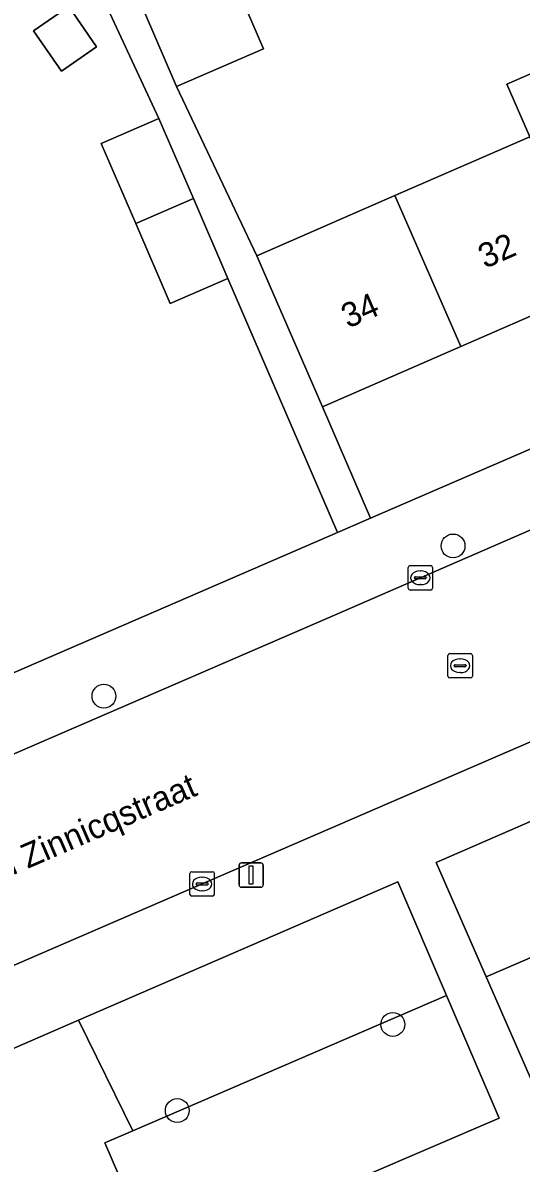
# Model space of a CAD drawing. Extents: x 159352 to 160617, y 385888 to 387323.
# Drawn here: x 159596.19 to 159616.64, y 386393.94 to 386440.65 of the extents above; entities that cross this region are included whole.
import ezdxf

# ---------------------------------------------------------------- set-up
doc = ezdxf.new("R2010")
doc.units = 0
for name, color, linetype in [('IMGEO_Boom', 7, 'Continuous'), ('IMGEO_Erf', 7, 'Continuous'), ('IMGEO_Groenvoorziening', 7, 'Continuous'), ('IMGEO_Kolk', 7, 'Continuous'), ('IMGEO_Lichtmast', 7, 'Continuous'), ('IMGEO_Openbare_ruimte_label', 7, 'Continuous'), ('IMGEO_Pand', 7, 'Continuous'), ('IMGEO_Pand_nummerreeks', 7, 'Continuous'), ('IMGEO_Rijbaan_lokaal_gesloten', 7, 'Continuous'), ('IMGEO_Rioolput', 7, 'Continuous'), ('IMGEO_Voetpad_open', 7, 'Continuous')]:
    doc.layers.add(name, color=color, linetype=linetype)

msp = doc.modelspace()

# ---------------------------------------------------------------- linework, layer by layer
at = {"layer": 'IMGEO_Boom'}
for centre in [(159613.839, 386419.222), (159599.52, 386413.068), (159611.372, 386399.622), (159602.528, 386396.093)]:
    msp.add_circle(centre, 0.489, dxfattribs=at)
at = {"layer": 'IMGEO_Erf'}
for points in [[(159624.218, 386450.973), (159615.889, 386447.375), (159616.927, 386444.981), (159613.679, 386443.573), (159610.394, 386442.149), (159609.356, 386444.543), (159604.755, 386442.633), (159606.068, 386439.586), (159602.494, 386438.046), (159605.792, 386431.108), (159611.458, 386433.577), (159616.983, 386435.984), (159616.048, 386438.132), (159621.71, 386440.596), (159622.644, 386438.45), (159625.34, 386432.262), (159619.677, 386429.795), (159614.153, 386427.387), (159608.488, 386424.919), (159610.46, 386420.354), (159630.408, 386428.973), (159630.83, 386429.197)], [(159591.946, 386412.355), (159609.102, 386419.767), (159604.604, 386430.178), (159602.235, 386429.156), (159600.824, 386432.427), (159599.407, 386435.712), (159601.776, 386436.734), (159598.305, 386444.202)]]:
    msp.add_lwpolyline(points, dxfattribs=at)
msp.add_lwpolyline([(159598.077, 386441.321), (159599.218, 386439.672), (159597.773, 386438.672), (159596.631, 386440.32)], close=True, dxfattribs=at)
at = {"layer": 'IMGEO_Groenvoorziening'}
for points in [[(159615.203, 386401.565), (159628.859, 386407.463), (159626.847, 386412.207), (159613.151, 386406.253)], [(159615.203, 386401.565), (159617.313, 386396.743), (159632.4, 386403.215), (159630.311, 386408.09), (159628.859, 386407.463)], [(159600.699, 386395.262), (159613.575, 386400.803), (159611.57, 386405.463), (159598.476, 386399.791)], [(159601.716, 386389.772), (159615.733, 386395.788), (159613.575, 386400.803), (159600.699, 386395.262), (159599.563, 386394.773)]]:
    msp.add_lwpolyline(points, close=True, dxfattribs=at)
msp.add_lwpolyline([(159595.07, 386386.919), (159601.716, 386389.772), (159599.563, 386394.773), (159600.699, 386395.262), (159598.476, 386399.791), (159591.041, 386396.57)], dxfattribs=at)
at = {"layer": 'IMGEO_Kolk'}
for p, q in [((159612.001, 386417.491), (159612.001, 386418.343)), ((159612.076, 386418.417), (159612.928, 386418.417)), ((159612.489, 386418.197), (159612.514, 386418.197)), ((159613.002, 386418.343), (159613.002, 386417.491)), ((159612.26, 386417.911), (159612.26, 386417.923)), ((159612.698, 386417.874), (159612.3, 386417.874)), ((159612.303, 386417.96), (159612.701, 386417.96)), ((159612.744, 386417.923), (159612.744, 386417.911)), ((159612.928, 386417.417), (159612.076, 386417.417)), ((159612.512, 386417.637), (159612.487, 386417.637)), ((159603.047, 386404.949), (159603.047, 386405.801)), ((159603.122, 386405.875), (159603.974, 386405.875)), ((159603.535, 386405.655), (159603.56, 386405.655)), ((159604.048, 386405.801), (159604.048, 386404.949)), ((159603.306, 386405.369), (159603.306, 386405.381)), ((159603.744, 386405.332), (159603.346, 386405.332)), ((159603.349, 386405.418), (159603.747, 386405.418)), ((159603.79, 386405.381), (159603.79, 386405.369)), ((159603.974, 386404.875), (159603.122, 386404.875)), ((159603.558, 386405.095), (159603.533, 386405.095))]:
    msp.add_line(p, q, dxfattribs=at)
for points in [[(159612.001, 386417.491), (159612.001, 386418.343)], [(159612.076, 386418.417), (159612.928, 386418.417)], [(159613.002, 386418.343), (159613.002, 386417.491)], [(159612.928, 386417.417), (159612.076, 386417.417)], [(159603.047, 386404.949), (159603.047, 386405.801)], [(159603.122, 386405.875), (159603.974, 386405.875)], [(159604.048, 386405.801), (159604.048, 386404.949)], [(159603.974, 386404.875), (159603.122, 386404.875)]]:
    msp.add_lwpolyline(points, dxfattribs=at)
for centre, radius, start, end in [((159612.078, 386418.341), 0.0765, 91.552, 178.448), ((159612.078, 386418.341), 0.0765, 91.552, 178.448), ((159612.926, 386418.341), 0.0765, 1.552, 88.448), ((159612.926, 386418.341), 0.0765, 1.552, 88.448), ((159612.3, 386417.92), 0.0403, 85.8775, 175.7526), ((159612.297, 386417.91), 0.0366, 178.938, 274.7102), ((159612.701, 386417.917), 0.043, 264.8664, 352.4533), ((159612.705, 386417.922), 0.0386, 1.7309, 96.639), ((159612.078, 386417.493), 0.0765, 181.552, 268.448), ((159612.078, 386417.493), 0.0765, 181.552, 268.448), ((159612.926, 386417.493), 0.0765, 271.552, 358.448), ((159612.926, 386417.493), 0.0765, 271.552, 358.448), ((159603.124, 386405.799), 0.0765, 91.552, 178.448), ((159603.124, 386405.799), 0.0765, 91.552, 178.448), ((159603.972, 386405.799), 0.0765, 1.552, 88.448), ((159603.972, 386405.799), 0.0765, 1.552, 88.448), ((159603.346, 386405.378), 0.0403, 85.8775, 175.7526), ((159603.343, 386405.368), 0.0366, 178.938, 274.7102), ((159603.747, 386405.375), 0.043, 264.8664, 352.4533), ((159603.751, 386405.38), 0.0386, 1.7309, 96.639), ((159603.124, 386404.951), 0.0765, 181.552, 268.448), ((159603.124, 386404.951), 0.0765, 181.552, 268.448), ((159603.972, 386404.951), 0.0765, 271.552, 358.448), ((159603.972, 386404.951), 0.0765, 271.552, 358.448)]:
    msp.add_arc(centre, radius, start, end, dxfattribs=at)
for centre, major_axis, ratio, start_param, end_param in [((159612.488, 386417.917), (-0.387, 0.002), 0.722429, 4.712389, 7.853982), ((159612.513, 386417.917), (-0.39, 0.002), 0.717154, 1.570796, 4.712389), ((159603.534, 386405.375), (-0.387, 0.002), 0.722429, 4.712389, 7.853982), ((159603.559, 386405.375), (-0.39, 0.002), 0.717154, 1.570796, 4.712389)]:
    msp.add_ellipse(centre, major_axis=major_axis, ratio=ratio, start_param=start_param, end_param=end_param, dxfattribs=at)
at = {"layer": 'IMGEO_Lichtmast'}
for p, q in [((159605.064, 386405.341), (159605.064, 386406.141)), ((159605.064, 386406.141), (159605.064, 386405.341)), ((159605.164, 386406.241), (159605.954, 386406.241)), ((159605.954, 386406.241), (159605.164, 386406.241)), ((159606.054, 386406.141), (159606.054, 386405.341)), ((159606.054, 386405.341), (159606.054, 386406.141)), ((159605.954, 386405.241), (159605.164, 386405.241)), ((159605.164, 386405.241), (159605.954, 386405.241))]:
    msp.add_line(p, q, dxfattribs=at)
msp.add_lwpolyline([(159605.484, 386406.116), (159605.634, 386406.116), (159605.634, 386405.366), (159605.484, 386405.366), (159605.484, 386406.116)], dxfattribs=at)
for centre, start, end in [((159605.164, 386406.141), 90, 180), ((159605.164, 386406.141), 90, 180), ((159605.954, 386406.141), 0, 90), ((159605.954, 386406.141), 360, 90), ((159605.164, 386405.341), 180, 270), ((159605.164, 386405.341), 180, 270), ((159605.954, 386405.341), 270, 0), ((159605.954, 386405.341), 270, 0)]:
    msp.add_arc(centre, 0.1, start, end, dxfattribs=at)
at = {"layer": 'IMGEO_Pand'}
for points in [[(159606.068, 386439.586), (159604.755, 386442.633), (159601.181, 386441.094), (159602.494, 386438.046)], [(159599.218, 386439.672), (159598.077, 386441.321), (159596.631, 386440.32), (159597.773, 386438.672)], [(159625.34, 386432.262), (159622.644, 386438.45), (159621.71, 386440.596), (159616.048, 386438.132), (159616.983, 386435.984), (159619.677, 386429.795)], [(159603.191, 386433.455), (159601.776, 386436.734), (159599.407, 386435.712), (159600.824, 386432.427)], [(159614.153, 386427.387), (159619.677, 386429.795), (159616.983, 386435.984), (159611.458, 386433.577)], [(159600.824, 386432.427), (159602.235, 386429.156), (159604.604, 386430.178), (159603.191, 386433.455)], [(159611.458, 386433.577), (159605.792, 386431.108), (159608.488, 386424.919), (159614.153, 386427.387)]]:
    msp.add_lwpolyline(points, close=True, dxfattribs=at)
at = {"layer": 'IMGEO_Rijbaan_lokaal_gesloten'}
for points in [[(159634.239, 386418.643), (159648.983, 386424.988), (159649.801, 386425.34), (159669.331, 386433.765), (159691.277, 386443.287), (159687.889, 386450.479), (159675.93, 386445.354), (159660.584, 386438.697), (159659.6, 386438.275), (159648.196, 386433.38), (159645.076, 386431.995), (159644.241, 386431.766), (159643.844, 386431.591), (159631.378, 386426.107), (159608.663, 386416.249), (159594.016, 386409.923), (159593.866, 386409.86), (159593.232, 386409.594), (159581.453, 386404.656), (159580.527, 386404.077), (159577.783, 386403.006), (159577.62, 386402.939), (159576.825, 386402.595), (159564.458, 386397.238)], [(159528.635, 386373.023), (159553.089, 386383.626), (159573.819, 386392.563), (159574.155, 386392.734), (159588.442, 386398.856), (159589.316, 386399.232), (159596.446, 386402.306), (159634.239, 386418.643)]]:
    msp.add_lwpolyline(points, dxfattribs=at)
at = {"layer": 'IMGEO_Rioolput'}
for p, q in [((159613.63, 386413.889), (159613.63, 386414.741)), ((159613.705, 386414.815), (159614.557, 386414.815)), ((159614.118, 386414.595), (159614.143, 386414.595)), ((159614.631, 386414.741), (159614.631, 386413.889)), ((159613.889, 386414.309), (159613.889, 386414.321)), ((159614.327, 386414.272), (159613.929, 386414.272)), ((159613.932, 386414.358), (159614.33, 386414.358)), ((159614.141, 386414.035), (159614.116, 386414.035)), ((159614.373, 386414.321), (159614.373, 386414.309)), ((159614.557, 386413.815), (159613.705, 386413.815))]:
    msp.add_line(p, q, dxfattribs=at)
for points in [[(159613.63, 386413.889), (159613.63, 386414.741)], [(159613.705, 386414.815), (159614.557, 386414.815)], [(159614.631, 386414.741), (159614.631, 386413.889)], [(159614.557, 386413.815), (159613.705, 386413.815)]]:
    msp.add_lwpolyline(points, dxfattribs=at)
for centre, radius, start, end in [((159613.707, 386414.739), 0.0765, 91.552, 178.448), ((159613.707, 386414.739), 0.0765, 91.552, 178.448), ((159614.555, 386414.739), 0.0765, 1.552, 88.448), ((159614.555, 386414.739), 0.0765, 1.552, 88.448), ((159613.929, 386414.318), 0.0403, 85.8775, 175.7526), ((159613.926, 386414.308), 0.0366, 178.938, 274.7102), ((159614.33, 386414.315), 0.043, 264.8664, 352.4533), ((159614.334, 386414.32), 0.0386, 1.7309, 96.639), ((159613.707, 386413.891), 0.0765, 181.552, 268.448), ((159613.707, 386413.891), 0.0765, 181.552, 268.448), ((159614.555, 386413.891), 0.0765, 271.552, 358.448), ((159614.555, 386413.891), 0.0765, 271.552, 358.448)]:
    msp.add_arc(centre, radius, start, end, dxfattribs=at)
for centre, major_axis, ratio, start_param, end_param in [((159614.117, 386414.315), (-0.387, 0.002), 0.722429, 4.712389, 7.853982), ((159614.142, 386414.315), (-0.39, 0.002), 0.717154, 1.570796, 4.712389)]:
    msp.add_ellipse(centre, major_axis=major_axis, ratio=ratio, start_param=start_param, end_param=end_param, dxfattribs=at)
at = {"layer": 'IMGEO_Voetpad_open'}
for points in [[(159598.305, 386444.202), (159601.776, 386436.734), (159603.191, 386433.455), (159604.604, 386430.178), (159609.102, 386419.767), (159610.46, 386420.354), (159608.488, 386424.919), (159605.792, 386431.108), (159602.494, 386438.046), (159601.181, 386441.094)], [(159635.021, 386430.816), (159630.408, 386428.973), (159610.46, 386420.354), (159609.102, 386419.767), (159591.946, 386412.355), (159591.939, 386412.278), (159587.386, 386410.381)], [(159593.232, 386409.594), (159593.866, 386409.86), (159594.016, 386409.923), (159608.663, 386416.249), (159631.378, 386426.107)], [(159634.239, 386418.643), (159596.446, 386402.306), (159589.316, 386399.232), (159588.442, 386398.856)], [(159638.517, 386405.84), (159632.4, 386403.215), (159617.313, 386396.743), (159615.203, 386401.565), (159613.151, 386406.253), (159626.847, 386412.207), (159634.787, 386415.658), (159639.958, 386417.873)], [(159585.444, 386394.2), (159591.041, 386396.57), (159598.476, 386399.791), (159611.57, 386405.463), (159613.575, 386400.803), (159615.733, 386395.788), (159601.716, 386389.772), (159595.07, 386386.919)]]:
    msp.add_lwpolyline(points, dxfattribs=at)

# ---------------------------------------------------------------- texts
at = {"layer": 'IMGEO_Openbare_ruimte_label'}
msp.add_text('van Zinnicqstraat', height=1, rotation=23.3866, dxfattribs=at).set_placement((159594.069, 386404.988))
at = {"layer": 'IMGEO_Pand_nummerreeks'}
for s, p in [('32', (159615.148, 386430.569)), ('34', (159609.532, 386428.122))]:
    msp.add_text(s, height=1, rotation=23.5444, dxfattribs=at).set_placement(p)

doc.saveas('drawing.dxf')
